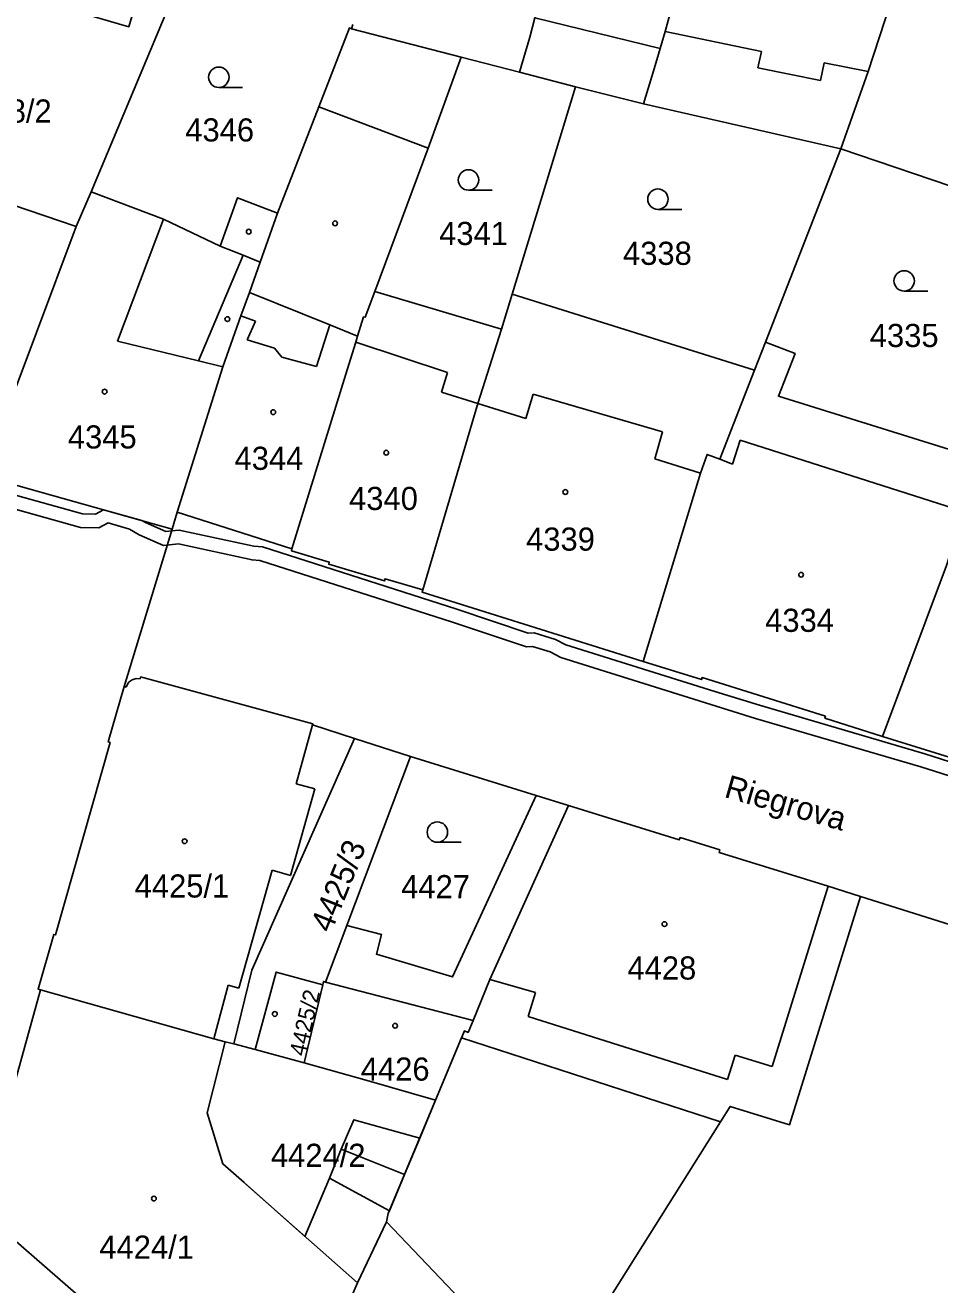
# Model space of a CAD drawing. Extents: x -756746 to -753363, y -1166406 to -1161727.
# Drawn here: x -755726.3 to -755659, y -1165768 to -1165675.4 of the extents above; entities that cross this region are included whole.
import ezdxf

# ---------------------------------------------------------------- set-up
doc = ezdxf.new("R2010")
doc.units = 0
for name, color, linetype in [('Hranice parcel', 7, 'Continuous'), ('Parcelní čísla', 7, 'Continuous'), ('Pop  PČ popisy', 7, 'Continuous'), ('Vnitřní kresba', 7, 'Continuous'), ('Věcná břemena k části', 7, 'Continuous'), ('Značky budov', 7, 'Continuous'), ('Značky kultur', 7, 'Continuous')]:
    doc.layers.add(name, color=color, linetype=linetype)

msp = doc.modelspace()

# ---------------------------------------------------------------- linework, layer by layer
at = {"layer": 'Hranice parcel'}
for p, q in [((-755714.46, -1165671.06), (-755721.4, -1165687.67)), ((-755702.17, -1165675.39), (-755702.28, -1165675.69)), ((-755702.28, -1165675.69), (-755694.21, -1165677.77)), ((-755689.92, -1165678.88), (-755694.21, -1165677.77)), ((-755685.8, -1165679.95), (-755689.92, -1165678.88)), ((-755680.8, -1165681.21), (-755685.8, -1165679.95)), ((-755680.8, -1165681.21), (-755666.32, -1165684.53)), ((-755649.97, -1165690.08), (-755666.32, -1165684.53)), ((-755735.85, -1165685.7), (-755722.5, -1165690.22)), ((-755721.4, -1165687.67), (-755722.5, -1165690.22)), ((-755722.5, -1165690.22), (-755729.39, -1165708.57)), ((-755691.25, -1165697.78), (-755700.56, -1165695)), ((-755690.47, -1165695.21), (-755691.25, -1165697.78)), ((-755690.47, -1165695.21), (-755672.65, -1165700.78)), ((-755671.85, -1165698.72), (-755672.65, -1165700.78)), ((-755729.39, -1165708.57), (-755715.46, -1165712.47)), ((-755715.09, -1165711.22), (-755715.46, -1165712.47)), ((-755706.65, -1165713.92), (-755715.09, -1165711.22)), ((-755715.46, -1165712.47), (-755718.99, -1165724.04)), ((-755718.99, -1165724.04), (-755718.84, -1165724.09)), ((-755702.05, -1165727.86), (-755697.93, -1165729.2)), ((-755651.62, -1165731.35), (-755663.24, -1165727.71)), ((-755702.61, -1165741.62), (-755697.93, -1165729.2)), ((-755697.93, -1165729.2), (-755688.7, -1165732.07)), ((-755688.7, -1165732.07), (-755686.33, -1165732.8)), ((-755664.86, -1165739.48), (-755613.17, -1165755.82)), ((-755705.76, -1165751.7), (-755704.38, -1165745.98)), ((-755711.56, -1165750.16), (-755710.93, -1165750.32)), ((-755710.93, -1165750.32), (-755709.36, -1165750.74)), ((-755696.09, -1165754.46), (-755694.18, -1165749.87)), ((-755694.18, -1165749.87), (-755675.14, -1165756.04)), ((-755709.36, -1165750.74), (-755705.76, -1165751.7)), ((-755701.83, -1165767.89), (-755707.72, -1165781.44))]:
    msp.add_line(p, q, dxfattribs=at)
for points in [[(-755685.7, -1165660.65), (-755687.09, -1165666.9), (-755688.25, -1165672.75), (-755688.8, -1165674.88), (-755689.16, -1165676.31), (-755689.92, -1165678.88)], [(-755741.07, -1165683.92), (-755740.04, -1165680.61), (-755735.83, -1165682.09), (-755732.88, -1165672.77), (-755729.53, -1165661.89), (-755724.87, -1165663.02), (-755726.06, -1165668.64), (-755727.41, -1165672.98), (-755718.64, -1165675.54), (-755717.07, -1165670.18), (-755717.49, -1165670.08), (-755716.84, -1165667.44), (-755713.32, -1165668.13)], [(-755675.72, -1165663.08), (-755679.21, -1165675.9), (-755679.58, -1165677.14), (-755680.03, -1165678.64), (-755680.8, -1165681.21)], [(-755661.17, -1165669.68), (-755661.98, -1165672.54), (-755662.23, -1165672.51), (-755664.3, -1165678.83), (-755666.32, -1165684.53)], [(-755702.28, -1165675.69), (-755702.42, -1165675.63), (-755704.68, -1165681.43), (-755707.7, -1165689.25)], [(-755694.21, -1165677.77), (-755696.64, -1165684.46), (-755700.56, -1165695)], [(-755685.8, -1165679.95), (-755688, -1165687.11), (-755690.47, -1165695.21)], [(-755666.32, -1165684.53), (-755670.6, -1165695.52), (-755671.85, -1165698.72)], [(-755707.7, -1165689.25), (-755710.64, -1165688.11), (-755711.93, -1165691.67), (-755716.08, -1165689.7), (-755721.4, -1165687.67)], [(-755707.7, -1165689.25), (-755708.98, -1165692.84), (-755709.78, -1165695.08), (-755710.4, -1165696.8), (-755711.73, -1165700.54), (-755715.09, -1165711.22)], [(-755700.56, -1165695), (-755701.27, -1165696.9), (-755701.38, -1165696.88), (-755701.82, -1165698.28), (-755701.95, -1165698.73), (-755702.59, -1165700.76), (-755706.65, -1165713.92)], [(-755691.25, -1165697.78), (-755692.98, -1165703.24), (-755697.04, -1165716.95)], [(-755656.05, -1165707.34), (-755670.9, -1165702.71), (-755669.67, -1165699.57), (-755671.85, -1165698.72)], [(-755672.65, -1165700.78), (-755674.18, -1165704.69), (-755675.21, -1165707.34), (-755676.14, -1165706.98), (-755676.63, -1165708.36), (-755680.84, -1165722.2)], [(-755656.05, -1165707.34), (-755658.53, -1165715.15), (-755663.24, -1165727.71)], [(-755697.04, -1165716.95), (-755699.81, -1165716.13), (-755699.85, -1165716.28), (-755703.95, -1165715.06), (-755703.91, -1165714.9), (-755706.69, -1165714.07), (-755706.65, -1165713.92)], [(-755680.84, -1165722.2), (-755697.09, -1165717.11), (-755697.04, -1165716.95)], [(-755663.24, -1165727.71), (-755667.48, -1165726.38), (-755667.44, -1165726.23), (-755676.51, -1165723.39), (-755676.56, -1165723.54), (-755680.84, -1165722.2)], [(-755718.84, -1165724.09), (-755718.715, -1165723.826), (-755718.621, -1165723.714), (-755718.382, -1165723.546), (-755718.101, -1165723.468), (-755717.81, -1165723.49)], [(-755717.81, -1165723.49), (-755717.77, -1165723.34), (-755705.11, -1165726.78), (-755705.13, -1165726.86), (-755702.05, -1165727.86)], [(-755725.12, -1165746.35), (-755725.31, -1165746.3), (-755724.16, -1165742.27), (-755724.02, -1165742.31), (-755720, -1165728.16), (-755720.15, -1165728.12), (-755718.99, -1165724.04)], [(-755710.93, -1165750.32), (-755709.61, -1165744.89), (-755702.05, -1165727.86)], [(-755688.7, -1165732.07), (-755694.84, -1165745.4), (-755700.44, -1165743.73), (-755700.06, -1165742.28), (-755702.61, -1165741.62)], [(-755694.18, -1165749.87), (-755693.97, -1165749.36), (-755693.71, -1165749.47), (-755693.34, -1165748.59), (-755692.1, -1165745.59), (-755686.33, -1165732.8)], [(-755686.33, -1165732.8), (-755678.18, -1165735.33), (-755678.12, -1165735.15), (-755675.21, -1165736.06), (-755675.26, -1165736.24), (-755667.24, -1165738.73), (-755664.86, -1165739.48)], [(-755675.14, -1165756.04), (-755674.44, -1165754.92), (-755670.07, -1165756.26), (-755664.86, -1165739.48)], [(-755704.38, -1165745.98), (-755704.33, -1165745.73), (-755704.18, -1165745.77), (-755702.61, -1165741.62)], [(-755704.38, -1165745.98), (-755707.8, -1165745.04), (-755709.36, -1165750.74)], [(-755729.59, -1165762.52), (-755729.04, -1165760.43), (-755725.12, -1165746.35)], [(-755725.12, -1165746.35), (-755712.39, -1165749.94), (-755711.56, -1165750.16)], [(-755701.83, -1165767.89), (-755711.73, -1165759.13), (-755712.87, -1165755.39), (-755711.56, -1165750.16)], [(-755705.76, -1165751.7), (-755701.29, -1165752.97), (-755696.09, -1165754.46)], [(-755696.09, -1165754.46), (-755699.58, -1165762.8), (-755699.7, -1165763.39), (-755701.83, -1165767.89)], [(-755688.58, -1165777.39), (-755687.69, -1165775.99), (-755675.14, -1165756.04)], [(-755707.72, -1165781.44), (-755707.77, -1165781.55), (-755714.72, -1165775.49), (-755714.94, -1165775.74), (-755721.61, -1165769.89), (-755721.41, -1165769.65), (-755728.06, -1165763.85), (-755729.59, -1165762.52)]]:
    msp.add_lwpolyline(points, dxfattribs=at)
at = {"layer": 'Vnitřní kresba'}
for p, q in [((-755688.8, -1165674.88), (-755679.58, -1165677.14)), ((-755672.13, -1165677.36), (-755679.21, -1165675.9)), ((-755672.41, -1165678.56), (-755672.13, -1165677.36)), ((-755667.53, -1165678.19), (-755667.8, -1165679.49)), ((-755664.3, -1165678.83), (-755667.53, -1165678.19)), ((-755667.8, -1165679.49), (-755672.41, -1165678.56)), ((-755696.64, -1165684.46), (-755704.68, -1165681.43)), ((-755716.08, -1165689.7), (-755719.46, -1165698.65)), ((-755710.23, -1165692.34), (-755711.93, -1165691.67)), ((-755713.53, -1165700.1), (-755710.23, -1165692.34)), ((-755708.98, -1165692.84), (-755710.23, -1165692.34)), ((-755703.87, -1165697.46), (-755709.78, -1165695.08)), ((-755710.4, -1165696.8), (-755709.34, -1165697.18)), ((-755709.34, -1165697.18), (-755709.93, -1165698.57)), ((-755704.85, -1165700.52), (-755703.87, -1165697.46)), ((-755703.87, -1165697.46), (-755701.82, -1165698.28)), ((-755719.46, -1165698.65), (-755713.53, -1165700.1)), ((-755709.93, -1165698.57), (-755707.93, -1165699.18)), ((-755701.95, -1165698.73), (-755695.21, -1165700.95)), ((-755707.93, -1165699.18), (-755707.4, -1165699.84)), ((-755713.53, -1165700.1), (-755711.73, -1165700.54)), ((-755707.4, -1165699.84), (-755704.85, -1165700.52)), ((-755695.21, -1165700.95), (-755695.65, -1165702.4)), ((-755695.65, -1165702.4), (-755692.98, -1165703.24)), ((-755692.98, -1165703.24), (-755689.47, -1165704.35)), ((-755689.47, -1165704.35), (-755688.92, -1165702.55)), ((-755688.92, -1165702.55), (-755679.42, -1165705.33)), ((-755679.42, -1165705.33), (-755679.99, -1165707.3)), ((-755674.28, -1165707.7), (-755673.71, -1165705.93)), ((-755673.71, -1165705.93), (-755657.98, -1165710.97)), ((-755679.99, -1165707.3), (-755676.63, -1165708.36)), ((-755675.21, -1165707.34), (-755674.28, -1165707.7)), ((-755705.13, -1165726.86), (-755706.34, -1165731.19)), ((-755706.34, -1165731.19), (-755704.97, -1165731.57)), ((-755704.97, -1165731.57), (-755706.75, -1165737.94)), ((-755708.11, -1165737.56), (-755710.56, -1165746.23)), ((-755706.75, -1165737.94), (-755708.11, -1165737.56)), ((-755667.24, -1165738.73), (-755671.36, -1165751.99)), ((-755711.33, -1165746.01), (-755712.39, -1165749.94)), ((-755710.56, -1165746.23), (-755711.33, -1165746.01)), ((-755693.34, -1165748.59), (-755704.18, -1165745.77)), ((-755688.75, -1165746.53), (-755692.1, -1165745.59)), ((-755689.3, -1165748.3), (-755688.75, -1165746.53)), ((-755674.64, -1165752.93), (-755689.3, -1165748.3)), ((-755674.07, -1165751.15), (-755674.64, -1165752.93)), ((-755671.36, -1165751.99), (-755674.07, -1165751.15)), ((-755699.7, -1165763.39), (-755687.69, -1165775.99))]:
    msp.add_line(p, q, dxfattribs=at)
at = {"layer": 'Věcná břemena k části'}
for points in [[(-755688.84, -1165720.1), (-755689.28, -1165720.12), (-755694.53, -1165718.36), (-755708.82, -1165713.78), (-755709.44, -1165713.74), (-755714.93, -1165712.56), (-755715.5, -1165712.61), (-755715.92, -1165712.65), (-755717.42, -1165712), (-755717.68, -1165711.85), (-755720.49, -1165711.06), (-755721.09, -1165711.38), (-755722.04, -1165711.36), (-755729.37, -1165709.32)], [(-755729.65, -1165710.28), (-755722.18, -1165712.36), (-755720.85, -1165712.38), (-755720.15, -1165712.02), (-755718.58, -1165712.48), (-755717.88, -1165712.9), (-755716.08, -1165713.67), (-755714.99, -1165713.56), (-755709.58, -1165714.74), (-755709.02, -1165714.78), (-755694.85, -1165719.32), (-755689.42, -1165721.14), (-755688.96, -1165721.1), (-755687.66, -1165721.5), (-755686.89, -1165721.91), (-755675.86, -1165725.36), (-755672.58, -1165726.39), (-755660.44, -1165729.95), (-755657.88, -1165730.77)], [(-755657.06, -1165729.98), (-755660.14, -1165728.99), (-755672.28, -1165725.43), (-755675.56, -1165724.41), (-755686.51, -1165720.99), (-755687.28, -1165720.58), (-755688.84, -1165720.1)]]:
    msp.add_lwpolyline(points, dxfattribs=at)
for points in [[(-755705.7, -1165764.47), (-755703.9, -1165760.18), (-755703.02, -1165758.07), (-755702.11, -1165755.89), (-755697.25, -1165757.24), (-755696.09, -1165754.46), (-755701.29, -1165752.97), (-755705.76, -1165751.7), (-755709.36, -1165750.74), (-755710.93, -1165750.32), (-755711.56, -1165750.16), (-755712.87, -1165755.39), (-755711.73, -1165759.13), (-755710.16, -1165760.52)], [(-755698.37, -1165759.91), (-755697.25, -1165757.24), (-755702.11, -1165755.89), (-755703.02, -1165758.07)], [(-755699.49, -1165762.58), (-755698.37, -1165759.91), (-755703.02, -1165758.07), (-755703.9, -1165760.18)]]:
    msp.add_lwpolyline(points, close=True, dxfattribs=at)
at = {"layer": 'Značky budov'}
for centre in [(-755709.827, -1165690.609), (-755703.477, -1165689.999), (-755711.397, -1165697.039), (-755720.417, -1165702.369), (-755708.027, -1165703.879), (-755699.717, -1165706.859), (-755686.557, -1165709.749), (-755669.227, -1165715.829), (-755714.537, -1165735.419), (-755679.267, -1165741.509), (-755707.907, -1165748.119), (-755699.067, -1165748.989), (-755716.797, -1165761.689)]:
    msp.add_circle(centre, 0.175, dxfattribs=at)
at = {"layer": 'Značky kultur'}
for p, q in [((-755712.023, -1165680.01), (-755710.273, -1165680.01)), ((-755693.673, -1165687.56), (-755691.923, -1165687.56)), ((-755679.753, -1165688.97), (-755678.003, -1165688.97)), ((-755661.653, -1165694.98), (-755659.903, -1165694.98)), ((-755695.963, -1165735.5), (-755694.213, -1165735.5))]:
    msp.add_line(p, q, dxfattribs=at)
for centre in [(-755712.023, -1165679.26), (-755693.673, -1165686.81), (-755679.753, -1165688.22), (-755661.653, -1165694.23), (-755695.963, -1165734.75)]:
    msp.add_circle(centre, 0.75, dxfattribs=at)

# ---------------------------------------------------------------- texts
at = {"layer": 'Parcelní čísla'}
for s, p in [('4348/2', (-755731.26, -1165682.59)), ('4346', (-755714.49, -1165683.98)), ('4341', (-755695.83, -1165691.59)), ('4338', (-755682.32, -1165693.05)), ('4335', (-755664.18, -1165699.09)), ('4345', (-755723.12, -1165706.55)), ('4344', (-755710.87, -1165708.12)), ('4340', (-755702.45, -1165711.07)), ('4339', (-755689.44, -1165714.06)), ('4334', (-755671.87, -1165720.03)), ('4425/1', (-755718.21, -1165739.56)), ('4427', (-755698.62, -1165739.61)), ('4428', (-755681.99, -1165745.59)), ('4426', (-755701.59, -1165753.02)), ('4424/2', (-755708.197, -1165759.36)), ('4424/1', (-755720.807, -1165766.11))]:
    msp.add_text(s, height=1.7, dxfattribs=at).set_placement(p)
for s, height, rotation, p in [('4425/3', 1.7, 68, (-755703.771, -1165742.228)), ('4425/2', 1.2, 77, (-755705.685, -1165751.284))]:
    msp.add_text(s, height=height, rotation=rotation, dxfattribs=at).set_placement(p)
at = {"layer": 'Pop  PČ popisy'}
msp.add_text('Riegrova', height=1.7, rotation=344, dxfattribs=at).set_placement((-755674.954, -1165732.157))

doc.saveas('drawing.dxf')
